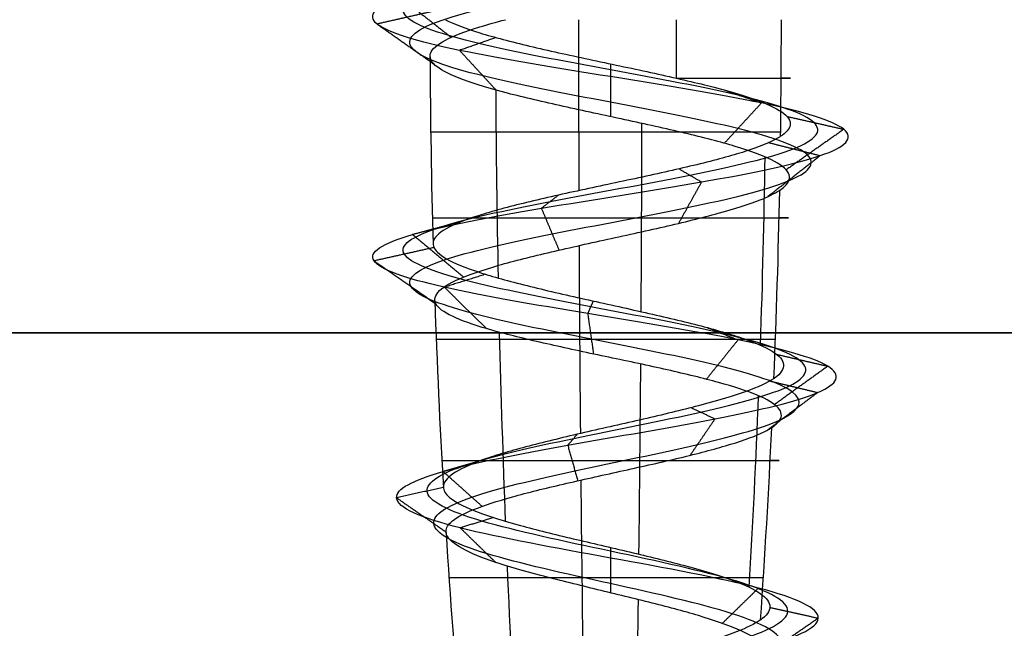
# Model space of a CAD drawing. Header units: millimetres. Extents: x -646 to 654, y -203 to 198.
# Tile 532 of 656: x 31.12 to 38.62, y 139.59 to 144.23. Entities that reach past the tile are written whole.
import ezdxf

# ---------------------------------------------------------------- set-up
doc = ezdxf.new("R2010")
doc.units = ezdxf.units.MM
doc.layers.add('Default', color=7, linetype='Continuous', true_color=0x000000)
doc.layers.add('Screw', color=7, linetype='Continuous', true_color=0xffffff)

msp = doc.modelspace()

# ---------------------------------------------------------------- linework, layer by layer
at = {"layer": 'Default'}
for points in [[(-645.3844, 141.8403, 1171.8222), (3.6156, 141.8403, 1171.8222), (652.6156, 141.8403, 1171.8222)], [(652.6156, 141.8403, 771.8222), (3.6156, 141.8403, 771.8222), (-645.3844, 141.8403, 771.8222)]]:
    msp.add_open_spline(points, degree=2, dxfattribs=at)
at = {"layer": 'Screw', "color": 7, "true_color": 0xffffff, "extrusion": (0.984564, 9.33495e-14, -0.175023)}
for start, end in [(268.803567, 270), (267.101632, 268.418832), (265.414268, 266.774917)]:
    msp.add_arc((144.2263, 833.9874, -101.246), 62.3281, start, end, dxfattribs=at)
at = {"layer": 'Screw', "color": 7, "true_color": 0xffffff, "extrusion": (-0.930504, -9.33495e-14, 0.366281)}
msp.add_arc((-144.2263, 676.7894, 252.1274), 62.3281, 89.590282, 90, dxfattribs=at)
at = {"layer": 'Screw', "color": 7, "true_color": 0xffffff, "extrusion": (-0.326888, 3.09932e-14, -0.945063)}
msp.add_arc((-144.2263, 281.8819, -747.6784), 62.3281, 270, 270.818715, dxfattribs=at)
at = {"layer": 'Screw', "color": 7, "true_color": 0xffffff, "extrusion": (0.018848, -1.78709e-15, 0.999822)}
for start, end in [(90.260206, 91.57383), (91.96827, 93.281896)]:
    msp.add_arc((144.2263, -81.883, 779.3552), 62.3281, start, end, dxfattribs=at)
at = {"layer": 'Screw', "color": 7, "true_color": 0xffffff, "extrusion": (0, 1, 0)}
for centre, radius, start, end in [((-35.6156, 778.8222, 143.781), 1.3733, 111.40935, 199.08), ((-35.6156, 778.8222, 143.3703), 1.369, 199.08, 1.08), ((-35.6156, 778.8222, 142.7173), 1.3566, 1.08, 199.08), ((-35.6156, 778.8222, 141.7916), 1.3273, 199.08, 1.08), ((-35.6156, 778.8222, 140.8686), 1.2844, 1.08, 199.08), ((-35.6156, 778.8222, 139.9754), 1.2298, 199.08, 1.08)]:
    msp.add_arc(centre, radius, start, end, dxfattribs=at)
at = {"layer": 'Screw', "color": 7, "true_color": 0xffffff, "extrusion": (-0.772512, -9.33495e-14, -0.635)}
for start, end in [(88.190767, 89.506747), (86.486412, 87.810048), (84.803382, 86.171321)]:
    msp.add_arc((-144.2263, 518.0803, -522.0658), 62.3281, start, end, dxfattribs=at)
at = {"layer": 'Screw', "color": 7, "true_color": 0xffffff, "extrusion": (-0.984564, -9.33495e-14, 0.175023)}
for start, end in [(87.955423, 89.273537), (86.25486, 87.588297), (84.570262, 85.936105)]:
    msp.add_arc((-144.2263, 712.0809, 101.246), 62.3281, start, end, dxfattribs=at)
at = {"layer": 'Screw', "color": 7, "true_color": 0xffffff, "extrusion": (-0.506335, -9.33495e-14, 0.862337)}
for start, end in [(87.720403, 89.039653), (86.02345, 87.36559)]:
    msp.add_arc((-144.2263, 364.1042, 653.5738), 62.3281, start, end, dxfattribs=at)
at = {"layer": 'Screw', "color": 7, "true_color": 0xffffff, "extrusion": (-0.326888, 3.099e-14, -0.945063)}
msp.add_arc((-144.2263, 281.8819, -747.6784), 62.3281, 271.195378, 272.514379, dxfattribs=at)
at = {"layer": 'Screw', "color": 7, "true_color": 0xffffff, "extrusion": (-0.326888, 3.09926e-14, -0.945063)}
msp.add_arc((-144.2263, 281.8819, -747.6784), 62.3281, 272.858129, 274.207806, dxfattribs=at)
at = {"layer": 'Screw', "color": 7, "true_color": 0xffffff, "extrusion": (0.018848, -1.78677e-15, 0.999822)}
msp.add_arc((144.2263, -81.883, 779.3552), 62.3281, 93.594012, 94.963328, dxfattribs=at)
at = {"layer": 'Screw', "color": 7, "true_color": 0xffffff}
for points, knots in [([(35.5378, 135.5653, 778.056), (35.5634, 135.5752, 778.0508), (35.5894, 135.585, 778.047), (35.8192, 135.6713, 778.0254), (36.038, 135.7476, 778.0907), (36.3741, 135.9004, 778.3729), (36.4888, 135.9768, 778.5886), (36.527, 136.1296, 779.0558), (36.4494, 136.2059, 779.3044), (36.1248, 136.3587, 779.6829), (35.8792, 136.4351, 779.81), (35.352, 136.5879, 779.8482), (35.0737, 136.6642, 779.7582), (34.6527, 136.817, 779.3912), (34.5076, 136.8934, 779.1158), (34.4808, 137.0462, 778.5286), (34.6, 137.1225, 778.2303), (35.0129, 137.2753, 777.7958), (35.3101, 137.3517, 777.6626), (35.9212, 137.5044, 777.6473), (36.2315, 137.5808, 777.7657), (36.6829, 137.7336, 778.1956), (36.8211, 137.81, 778.5046), (36.8364, 137.9627, 779.1398), (36.713, 138.0391, 779.462), (36.2662, 138.1919, 779.9304), (35.9452, 138.2683, 780.0735), (35.2861, 138.421, 780.0888), (34.9519, 138.4974, 779.9605), (34.4666, 138.6502, 779.4967), (34.3166, 138.7266, 779.1638), (34.3052, 138.8793, 778.4806), (34.444, 138.9557, 778.1379), (34.9259, 139.1085, 777.6452), (35.2681, 139.1849, 777.4984), (35.9632, 139.3376, 777.4907), (36.3119, 139.414, 777.6301), (36.8131, 139.5668, 778.1205), (36.9624, 139.6432, 778.4686), (36.97, 139.7959, 779.1758), (36.8282, 139.8723, 779.5305), (36.3293, 140.0251, 780.0402), (35.9752, 140.1015, 780.1919), (35.2561, 140.2542, 780.1995), (34.8954, 140.3306, 780.0552), (34.3773, 140.4834, 779.5478), (34.225, 140.5597, 779.1878), (34.2142, 140.703, 778.5023), (34.32, 140.7698, 778.1787), (34.7214, 140.9035, 777.6686), (35.014, 140.9703, 777.4841), (35.6568, 141.104, 777.3426), (36.0048, 141.1708, 777.3863), (36.5997, 141.3045, 777.689), (36.8442, 141.3713, 777.9472), (37.1155, 141.505, 778.5671), (37.141, 141.5718, 778.9266), (36.9547, 141.7055, 779.5867), (36.7434, 141.7723, 779.8847), (36.1731, 141.906, 780.2819), (35.816, 141.9728, 780.3794), (35.114, 142.1065, 780.3237), (34.7717, 142.1733, 780.1705), (34.2579, 142.307, 779.6756), (34.0884, 142.3738, 779.3356), (34.0043, 142.5075, 778.6179), (34.1011, 142.5743, 778.2455), (34.5032, 142.708, 777.6437), (34.8108, 142.7748, 777.4156), (35.5034, 142.9085, 777.2055), (35.8858, 142.9753, 777.2243), (36.5545, 143.109, 777.5012), (36.8382, 143.1759, 777.7584), (37.1794, 143.3095, 778.3967), (37.2356, 143.3764, 778.7755), (37.0944, 143.51, 779.4853), (36.8975, 143.5769, 779.8138), (36.3381, 143.7105, 780.2729), (35.9775, 143.7774, 780.4019), (35.2538, 143.911, 780.4019), (34.8932, 143.9779, 780.2729), (34.3337, 144.1115, 779.8138), (34.1369, 144.1784, 779.4853), (33.9957, 144.312, 778.7755), (34.0519, 144.3789, 778.3967), (34.393, 144.5125, 777.7584), (34.6768, 144.5794, 777.5012), (35.3454, 144.713, 777.2243), (35.7279, 144.7799, 777.2055), (36.4205, 144.9136, 777.4156), (36.7281, 144.9804, 777.6437), (37.1302, 145.1141, 778.2455), (37.2232, 145.1809, 778.6169), (37.1523, 145.3146, 779.3372), (36.9886, 145.3814, 779.6834), (36.4768, 145.5151, 780.1951), (36.1306, 145.5819, 780.3589), (35.4103, 145.7156, 780.4298), (35.0389, 145.7824, 780.3368), (34.4371, 145.9161, 779.9347), (34.209, 145.9829, 779.6271), (33.9989, 146.1166, 778.9345), (34.0177, 146.1834, 778.552), (34.2946, 146.3171, 777.8834), (34.5518, 146.3839, 777.5996), (35.1901, 146.5176, 777.2584), (35.5689, 146.5844, 777.2022), (36.2787, 146.7181, 777.3434), (36.6072, 146.7849, 777.5403), (37.0664, 146.9186, 778.0998), (37.1954, 146.9854, 778.4603), (37.1954, 147.1191, 779.1841), (37.0664, 147.1859, 779.5446), (36.6072, 147.3196, 780.1041), (36.2787, 147.3864, 780.301), (35.5689, 147.5201, 780.4422), (35.1901, 147.5869, 780.386), (34.5518, 147.7206, 780.0448), (34.2946, 147.7874, 779.7611), (34.0177, 147.9211, 779.0924), (33.9989, 147.988, 778.7099), (34.209, 148.1216, 778.0174), (34.4371, 148.1885, 777.7098), (35.0389, 148.3221, 777.3077), (35.4103, 148.389, 777.2146), (36.1306, 148.5226, 777.2856), (36.4768, 148.5895, 777.4493), (36.9886, 148.7231, 777.9611), (37.1523, 148.79, 778.3072), (37.2232, 148.9236, 779.0275), (37.1302, 148.9905, 779.399), (36.7281, 149.1241, 780.0007), (36.4205, 149.191, 780.2289), (35.7279, 149.3246, 780.439), (35.3454, 149.3915, 780.4202), (34.6768, 149.5251, 780.1432), (34.393, 149.592, 779.886), (34.0519, 149.7257, 779.2477), (33.9957, 149.7925, 778.8689), (34.1369, 149.9262, 778.1591), (34.3337, 149.993, 777.8306), (34.8932, 150.1267, 777.3715), (35.2538, 150.1935, 777.2425), (35.9775, 150.3272, 777.2425), (36.3381, 150.394, 777.3715), (36.8975, 150.5277, 777.8306), (37.0944, 150.5945, 778.1591), (37.2356, 150.7282, 778.8689), (37.1794, 150.795, 779.2477), (36.8382, 150.9287, 779.886), (36.5545, 150.9955, 780.1432), (35.8858, 151.1292, 780.4202), (35.5034, 151.196, 780.439), (34.8108, 151.3297, 780.2289), (34.5032, 151.3965, 780.0007), (34.1011, 151.5302, 779.399), (34.0081, 151.597, 779.0275), (34.079, 151.7307, 778.3072), (34.2427, 151.7975, 777.9611), (34.7545, 151.9312, 777.4493), (35.1007, 151.998, 777.2856), (35.8209, 152.1317, 777.2146), (36.1924, 152.1985, 777.3077), (36.7942, 152.3322, 777.7098), (37.0223, 152.399, 778.0174), (37.2324, 152.5327, 778.7099), (37.2136, 152.5995, 779.0924), (36.9366, 152.7332, 779.7611), (36.6795, 152.8, 780.0448), (36.0412, 152.9337, 780.386), (35.6624, 153.0006, 780.4422), (34.9525, 153.1342, 780.301), (34.6241, 153.2011, 780.1041), (34.1649, 153.3347, 779.5446), (34.0359, 153.4015, 779.1847), (34.0359, 153.4684, 778.8222)], [2.782471, 2.782471, 2.782471, 2.782471, 2.974275, 2.974275, 4.461413, 4.461413, 5.948551, 5.948551, 7.435688, 7.435688, 8.922826, 8.922826, 10.409964, 10.409964, 11.897102, 11.897102, 13.384239, 13.384239, 14.871377, 14.871377, 16.358515, 16.358515, 17.845652, 17.845652, 19.33279, 19.33279, 20.819928, 20.819928, 22.307065, 22.307065, 23.794203, 23.794203, 25.281341, 25.281341, 26.768478, 26.768478, 28.255616, 28.255616, 29.742754, 29.742754, 31.229892, 31.229892, 32.717029, 32.717029, 34.204167, 34.204167, 35.691305, 35.691305, 36.99255, 36.99255, 38.293796, 38.293796, 39.595041, 39.595041, 40.896287, 40.896287, 42.197532, 42.197532, 43.498777, 43.498777, 44.800023, 44.800023, 46.101268, 46.101268, 47.402514, 47.402514, 48.703759, 48.703759, 50.005005, 50.005005, 51.30625, 51.30625, 52.607496, 52.607496, 53.908741, 53.908741, 55.209987, 55.209987, 56.511232, 56.511232, 57.812478, 57.812478, 59.113723, 59.113723, 60.414969, 60.414969, 61.716214, 61.716214, 63.01746, 63.01746, 64.318705, 64.318705, 65.619951, 65.619951, 66.921196, 66.921196, 68.222442, 68.222442, 69.523687, 69.523687, 70.824933, 70.824933, 72.126178, 72.126178, 73.427423, 73.427423, 74.728669, 74.728669, 76.029914, 76.029914, 77.33116, 77.33116, 78.632405, 78.632405, 79.933651, 79.933651, 81.234896, 81.234896, 82.536142, 82.536142, 83.837387, 83.837387, 85.138633, 85.138633, 86.439878, 86.439878, 87.741124, 87.741124, 89.042369, 89.042369, 90.343615, 90.343615, 91.64486, 91.64486, 92.946106, 92.946106, 94.247351, 94.247351, 95.548597, 95.548597, 96.849842, 96.849842, 98.151088, 98.151088, 99.452333, 99.452333, 100.753579, 100.753579, 102.054824, 102.054824, 103.35607, 103.35607, 104.657315, 104.657315, 105.95856, 105.95856, 107.259806, 107.259806, 108.561051, 108.561051, 109.862297, 109.862297, 111.163542, 111.163542, 112.464788, 112.464788, 113.766033, 113.766033, 115.067279, 115.067279, 116.368524, 116.368524, 117.66977, 117.66977, 118.971015, 118.971015, 118.971015, 118.971015]), ([(34.7199, 135.0848, 778.8222), (34.7103, 135.1612, 778.5877), (34.7788, 135.2376, 778.3382), (35.1046, 135.3903, 777.9584), (35.3511, 135.4667, 777.8309), (35.8802, 135.6195, 777.7928), (36.1594, 135.6958, 777.8831), (36.5817, 135.8486, 778.2514), (36.7215, 135.925, 778.5277), (36.7597, 136.0778, 779.1167), (36.6569, 136.1541, 779.4258), (36.2462, 136.3069, 779.8905), (35.9401, 136.3833, 780.0426), (35.2911, 136.5361, 780.0808), (34.9522, 136.6124, 779.9657), (34.4451, 136.7652, 779.5126), (34.2749, 136.8416, 779.1767), (34.2482, 136.9944, 778.4677), (34.3924, 137.0707, 778.1088), (34.8915, 137.2235, 777.5882), (35.2491, 137.2999, 777.4299), (35.9821, 137.4526, 777.4147), (36.3529, 137.529, 777.5581), (36.8905, 137.6818, 778.0741), (37.0537, 137.7582, 778.4437), (37.069, 137.9109, 779.2007), (36.9206, 137.9873, 779.5834), (36.3877, 138.1401, 780.138), (36.0061, 138.2165, 780.3061), (35.2251, 138.3692, 780.3214), (34.8305, 138.4456, 780.1681), (34.259, 138.5984, 779.6182), (34.084, 138.6748, 779.2247), (34.0725, 138.8275, 778.4197), (34.2364, 138.9039, 778.0164), (34.8045, 139.0567, 777.4376), (35.2072, 139.1331, 777.2657), (36.0241, 139.2858, 777.2581), (36.4334, 139.3622, 777.4225), (37.0207, 139.515, 777.9991), (37.1951, 139.5914, 778.4077), (37.2027, 139.7441, 779.2367), (37.0358, 139.8205, 779.6519), (36.4507, 139.9733, 780.2477), (36.0361, 140.0497, 780.4245), (35.1952, 140.2024, 780.4322), (34.774, 140.2788, 780.2628), (34.1697, 140.4316, 779.6693), (33.9923, 140.5079, 779.2487), (33.9816, 140.6512, 778.449), (34.1064, 140.718, 778.0723), (34.5753, 140.8517, 777.4798), (34.9163, 140.9185, 777.2663), (35.6637, 141.0522, 777.104), (36.0675, 141.119, 777.1559), (36.7563, 141.2527, 777.509), (37.0388, 141.3195, 777.8089), (37.3508, 141.4532, 778.5273), (37.3791, 141.52, 778.9432), (37.1619, 141.6537, 779.7052), (36.917, 141.7205, 780.0486), (36.258, 141.8542, 780.5049), (35.8462, 141.921, 780.6162), (35.0382, 142.0547, 780.55), (34.6449, 142.1215, 780.3727), (34.0557, 142.2552, 779.8024), (33.8621, 142.322, 779.4114), (33.7676, 142.4557, 778.5877), (33.878, 142.5225, 778.1605), (34.3394, 142.6562, 777.4701), (34.6922, 142.723, 777.2084), (35.4868, 142.8567, 776.9674), (35.9256, 142.9235, 776.9889), (36.6928, 143.0572, 777.3067), (37.0183, 143.1241, 777.6017), (37.4097, 143.2577, 778.334), (37.4742, 143.3246, 778.7686), (37.3122, 143.4582, 779.583), (37.0863, 143.5251, 779.9598), (36.4445, 143.6587, 780.4866), (36.0308, 143.7256, 780.6346), (35.2005, 143.8592, 780.6346), (34.7868, 143.9261, 780.4866), (34.1449, 144.0597, 779.9598), (33.9191, 144.1266, 779.583), (33.7571, 144.2602, 778.7686), (33.8216, 144.3271, 778.334), (34.213, 144.4607, 777.6017), (34.5385, 144.5276, 777.3067), (35.3056, 144.6612, 776.9889), (35.7445, 144.7281, 776.9674), (36.539, 144.8618, 777.2084), (36.8919, 144.9286, 777.4701), (37.3532, 145.0623, 778.1605), (37.46, 145.1291, 778.5867), (37.3786, 145.2628, 779.413), (37.1908, 145.3296, 779.8102), (36.6036, 145.4633, 780.3973), (36.2065, 145.5301, 780.5852), (35.3801, 145.6638, 780.6666), (34.9539, 145.7306, 780.5598), (34.2635, 145.8643, 780.0985), (34.0018, 145.9311, 779.7456), (33.7608, 146.0648, 778.951), (33.7823, 146.1316, 778.5122), (34.1001, 146.2653, 777.7451), (34.3951, 146.3321, 777.4195), (35.1274, 146.4658, 777.0281), (35.562, 146.5326, 776.9637), (36.3764, 146.6663, 777.1257), (36.7532, 146.7331, 777.3515), (37.28, 146.8668, 777.9934), (37.428, 146.9336, 778.407), (37.428, 147.0673, 779.2374), (37.28, 147.1341, 779.651), (36.7532, 147.2678, 780.2929), (36.3764, 147.3346, 780.5188), (35.562, 147.4683, 780.6808), (35.1274, 147.5351, 780.6163), (34.3951, 147.6688, 780.2249), (34.1001, 147.7356, 779.8993), (33.7823, 147.8693, 779.1322), (33.7608, 147.9361, 778.6934), (34.0018, 148.0698, 777.8988), (34.2635, 148.1367, 777.5459), (34.9539, 148.2703, 777.0846), (35.3801, 148.3372, 776.9779), (36.2065, 148.4708, 777.0593), (36.6036, 148.5377, 777.2471), (37.1908, 148.6713, 777.8342), (37.3786, 148.7382, 778.2314), (37.46, 148.8718, 779.0577), (37.3532, 148.9387, 779.4839), (36.8919, 149.0723, 780.1743), (36.539, 149.1392, 780.436), (35.7445, 149.2728, 780.6771), (35.3056, 149.3397, 780.6555), (34.5385, 149.4733, 780.3378), (34.213, 149.5402, 780.0427), (33.8216, 149.6739, 779.3104), (33.7571, 149.7407, 778.8758), (33.9191, 149.8744, 778.0614), (34.1449, 149.9412, 777.6846), (34.7868, 150.0749, 777.1578), (35.2005, 150.1417, 777.0098), (36.0308, 150.2754, 777.0098), (36.4445, 150.3422, 777.1578), (37.0863, 150.4759, 777.6846), (37.3122, 150.5427, 778.0614), (37.4742, 150.6764, 778.8758), (37.4097, 150.7432, 779.3104), (37.0183, 150.8769, 780.0427), (36.6928, 150.9437, 780.3378), (35.9256, 151.0774, 780.6555), (35.4868, 151.1442, 780.6771), (34.6922, 151.2779, 780.436), (34.3394, 151.3447, 780.1743), (33.878, 151.4784, 779.4839), (33.7713, 151.5452, 779.0577), (33.8527, 151.6789, 778.2314), (34.0405, 151.7457, 777.8342), (34.6277, 151.8794, 777.2471), (35.0248, 151.9462, 777.0593), (35.8512, 152.0799, 776.9779), (36.2773, 152.1467, 777.0846), (36.9677, 152.2804, 777.5459), (37.2295, 152.3472, 777.8988), (37.4705, 152.4809, 778.6934), (37.4489, 152.5477, 779.1322), (37.1312, 152.6814, 779.8993), (36.8361, 152.7482, 780.2249), (36.1038, 152.8819, 780.6163), (35.6693, 152.9488, 780.6808), (34.8549, 153.0824, 780.5188), (34.478, 153.1493, 780.2929), (33.9513, 153.2829, 779.651), (33.8033, 153.3497, 779.2381), (33.8033, 153.4166, 778.8222)], [0.0909091, 0.0909091, 0.0909091, 0.0909091, 0.1022727, 0.1022727, 0.1136364, 0.1136364, 0.125, 0.125, 0.1363636, 0.1363636, 0.1477273, 0.1477273, 0.1590909, 0.1590909, 0.1704545, 0.1704545, 0.1818182, 0.1818182, 0.1931818, 0.1931818, 0.2045455, 0.2045455, 0.2159091, 0.2159091, 0.2272727, 0.2272727, 0.2386364, 0.2386364, 0.25, 0.25, 0.2613636, 0.2613636, 0.2727273, 0.2727273, 0.2840909, 0.2840909, 0.2954545, 0.2954545, 0.3068182, 0.3068182, 0.3181818, 0.3181818, 0.3295455, 0.3295455, 0.3409091, 0.3409091, 0.3522727, 0.3522727, 0.3636364, 0.3636364, 0.3735795, 0.3735795, 0.3835227, 0.3835227, 0.3934659, 0.3934659, 0.4034091, 0.4034091, 0.4133523, 0.4133523, 0.4232955, 0.4232955, 0.4332386, 0.4332386, 0.4431818, 0.4431818, 0.453125, 0.453125, 0.4630682, 0.4630682, 0.4730114, 0.4730114, 0.4829545, 0.4829545, 0.4928977, 0.4928977, 0.5028409, 0.5028409, 0.5127841, 0.5127841, 0.5227273, 0.5227273, 0.5326705, 0.5326705, 0.5426136, 0.5426136, 0.5525568, 0.5525568, 0.5625, 0.5625, 0.5724432, 0.5724432, 0.5823864, 0.5823864, 0.5923295, 0.5923295, 0.6022727, 0.6022727, 0.6122159, 0.6122159, 0.6221591, 0.6221591, 0.6321023, 0.6321023, 0.6420455, 0.6420455, 0.6519886, 0.6519886, 0.6619318, 0.6619318, 0.671875, 0.671875, 0.6818182, 0.6818182, 0.6917614, 0.6917614, 0.7017045, 0.7017045, 0.7116477, 0.7116477, 0.7215909, 0.7215909, 0.7315341, 0.7315341, 0.7414773, 0.7414773, 0.7514205, 0.7514205, 0.7613636, 0.7613636, 0.7713068, 0.7713068, 0.78125, 0.78125, 0.7911932, 0.7911932, 0.8011364, 0.8011364, 0.8110795, 0.8110795, 0.8210227, 0.8210227, 0.8309659, 0.8309659, 0.8409091, 0.8409091, 0.8508523, 0.8508523, 0.8607955, 0.8607955, 0.8707386, 0.8707386, 0.8806818, 0.8806818, 0.890625, 0.890625, 0.9005682, 0.9005682, 0.9105114, 0.9105114, 0.9204545, 0.9204545, 0.9303977, 0.9303977, 0.9403409, 0.9403409, 0.9502841, 0.9502841, 0.9602273, 0.9602273, 0.9701705, 0.9701705, 0.9801136, 0.9801136, 0.9900568, 0.9900568, 1, 1, 1, 1]), ([(35.9118, 135.4652, 778.1266), (36.0044, 135.5025, 778.1558), (36.093, 135.5398, 778.203), (36.3293, 135.6534, 778.3991), (36.4386, 135.7298, 778.6018), (36.4768, 135.8826, 779.0427), (36.4045, 135.9589, 779.2781), (36.0986, 136.1117, 779.6381), (35.8661, 136.1881, 779.7597), (35.3652, 136.3409, 779.7979), (35.0999, 136.4172, 779.7133), (34.6975, 136.57, 779.3649), (34.5578, 136.6464, 779.1026), (34.5311, 136.7992, 778.5418), (34.6449, 136.8755, 778.2565), (35.0391, 137.0283, 777.8406), (35.3232, 137.1047, 777.7129), (35.9081, 137.2574, 777.6976), (36.2053, 137.3338, 777.8106), (36.6381, 137.4866, 778.2218), (36.7708, 137.563, 778.5178), (36.7861, 137.7157, 779.1266), (36.6682, 137.7921, 779.4358), (36.24, 137.9449, 779.8856), (35.9321, 138.0213, 780.0232), (35.2992, 138.174, 780.0385), (34.9782, 138.2504, 779.9157), (34.5114, 138.4032, 779.4705), (34.3669, 138.4796, 779.1506), (34.3554, 138.6323, 778.4938), (34.4888, 138.7087, 778.1641), (34.9521, 138.8615, 777.69), (35.2812, 138.9379, 777.5486), (35.9501, 139.0906, 777.541), (36.2857, 139.167, 777.675), (36.7683, 139.3198, 778.1467), (36.9121, 139.3962, 778.4818), (36.9198, 139.5489, 779.1626), (36.7833, 139.6253, 779.5042), (36.3031, 139.7781, 779.9953), (35.9621, 139.8545, 780.1416), (35.2692, 140.0072, 780.1493), (34.9217, 140.0836, 780.0104), (34.4221, 140.2364, 779.5216), (34.2752, 140.3127, 779.1746), (34.2645, 140.456, 778.5138), (34.3662, 140.5228, 778.2017), (34.7529, 140.6565, 777.7093), (35.035, 140.7233, 777.5311), (35.6553, 140.857, 777.3941), (35.9913, 140.9238, 777.436), (36.5658, 141.0575, 777.7279), (36.8022, 141.1243, 777.9771), (37.0646, 141.258, 778.5757), (37.0895, 141.3248, 778.9231), (36.91, 141.4585, 779.5611), (36.706, 141.5253, 779.8493), (36.1548, 141.659, 780.2337), (35.8095, 141.7258, 780.3283), (35.1304, 141.8595, 780.2748), (34.7991, 141.9263, 780.1268), (34.3016, 142.06, 779.6482), (34.1373, 142.1268, 779.3192), (34.0555, 142.2605, 778.6245), (34.1493, 142.3273, 778.2638), (34.5386, 142.461, 777.6812), (34.8364, 142.5278, 777.4603), (35.5069, 142.6615, 777.2569), (35.8772, 142.7283, 777.2751), (36.5246, 142.862, 777.5433), (36.7993, 142.9288, 777.7922), (37.1297, 143.0625, 778.4102), (37.1841, 143.1294, 778.777), (37.0474, 143.263, 779.4642), (36.8568, 143.3299, 779.7822), (36.3151, 143.4635, 780.2268), (35.966, 143.5304, 780.3517), (35.2653, 143.664, 780.3517), (34.9162, 143.7309, 780.2268), (34.3745, 143.8645, 779.7822), (34.1839, 143.9314, 779.4642), (34.0472, 144.065, 778.777), (34.1016, 144.1319, 778.4102), (34.4319, 144.2655, 777.7922), (34.7066, 144.3324, 777.5433), (35.354, 144.466, 777.2751), (35.7243, 144.5329, 777.2569), (36.3949, 144.6666, 777.4603), (36.6927, 144.7334, 777.6812), (37.082, 144.8671, 778.2638), (37.1721, 144.9339, 778.6235), (37.1034, 145.0676, 779.3208), (36.9449, 145.1344, 779.656), (36.4494, 145.2681, 780.1514), (36.1142, 145.3349, 780.31), (35.4169, 145.4686, 780.3787), (35.0572, 145.5354, 780.2886), (34.4746, 145.6691, 779.8993), (34.2537, 145.7359, 779.6015), (34.0503, 145.8696, 778.9309), (34.0685, 145.9364, 778.5606), (34.3367, 146.0701, 777.9132), (34.5857, 146.1369, 777.6385), (35.2036, 146.2706, 777.3082), (35.5704, 146.3374, 777.2538), (36.2577, 146.4711, 777.3905), (36.5757, 146.5379, 777.5811), (37.0202, 146.6716, 778.1228), (37.1451, 146.7384, 778.4719), (37.1451, 146.8721, 779.1726), (37.0202, 146.9389, 779.5217), (36.5757, 147.0726, 780.0633), (36.2577, 147.1394, 780.2539), (35.5704, 147.2731, 780.3906), (35.2036, 147.3399, 780.3362), (34.5857, 147.4736, 780.0059), (34.3367, 147.5404, 779.7312), (34.0685, 147.6741, 779.0838), (34.0503, 147.7409, 778.7135), (34.2537, 147.8746, 778.043), (34.4746, 147.9415, 777.7452), (35.0572, 148.0751, 777.3559), (35.4169, 148.142, 777.2658), (36.1142, 148.2756, 777.3345), (36.4494, 148.3425, 777.493), (36.9449, 148.4761, 777.9885), (37.1034, 148.543, 778.3236), (37.1721, 148.6766, 779.021), (37.082, 148.7435, 779.3806), (36.6927, 148.8771, 779.9633), (36.3949, 148.944, 780.1841), (35.7243, 149.0776, 780.3875), (35.354, 149.1445, 780.3693), (34.7066, 149.2781, 780.1012), (34.4319, 149.345, 779.8522), (34.1016, 149.4787, 779.2342), (34.0472, 149.5455, 778.8675), (34.1839, 149.6792, 778.1802), (34.3745, 149.746, 777.8622), (34.9162, 149.8797, 777.4177), (35.2653, 149.9465, 777.2928), (35.966, 150.0802, 777.2928), (36.3151, 150.147, 777.4177), (36.8568, 150.2807, 777.8622), (37.0474, 150.3475, 778.1802), (37.1841, 150.4812, 778.8675), (37.1297, 150.548, 779.2342), (36.7993, 150.6817, 779.8522), (36.5246, 150.7485, 780.1012), (35.8772, 150.8822, 780.3693), (35.5069, 150.949, 780.3875), (34.8364, 151.0827, 780.1841), (34.5386, 151.1495, 779.9633), (34.1493, 151.2832, 779.3806), (34.0592, 151.35, 779.021), (34.1279, 151.4837, 778.3236), (34.2864, 151.5505, 777.9885), (34.7819, 151.6842, 777.493), (35.1171, 151.751, 777.3345), (35.8144, 151.8847, 777.2658), (36.174, 151.9515, 777.3559), (36.7567, 152.0852, 777.7452), (36.9775, 152.152, 778.043), (37.1809, 152.2857, 778.7135), (37.1628, 152.3525, 779.0838), (36.8946, 152.4862, 779.7312), (36.6456, 152.553, 780.0059), (36.0276, 152.6867, 780.3362), (35.6609, 152.7536, 780.3906), (34.9736, 152.8872, 780.2539), (34.6556, 152.9541, 780.0633), (34.2111, 153.0877, 779.5217), (34.0862, 153.1545, 779.1731), (34.0862, 153.2214, 778.8222)], [9.962929, 9.962929, 9.962929, 9.962929, 10.425509, 10.425509, 11.373282, 11.373282, 12.321056, 12.321056, 13.268829, 13.268829, 14.216603, 14.216603, 15.164377, 15.164377, 16.11215, 16.11215, 17.059924, 17.059924, 18.007697, 18.007697, 18.955471, 18.955471, 19.903244, 19.903244, 20.851018, 20.851018, 21.798791, 21.798791, 22.746565, 22.746565, 23.694338, 23.694338, 24.642112, 24.642112, 25.589885, 25.589885, 26.537659, 26.537659, 27.485432, 27.485432, 28.433206, 28.433206, 29.38098, 29.38098, 30.328753, 30.328753, 31.158055, 31.158055, 31.987357, 31.987357, 32.816659, 32.816659, 33.64596, 33.64596, 34.475262, 34.475262, 35.304564, 35.304564, 36.133866, 36.133866, 36.963168, 36.963168, 37.79247, 37.79247, 38.621772, 38.621772, 39.451073, 39.451073, 40.280375, 40.280375, 41.109677, 41.109677, 41.938979, 41.938979, 42.768281, 42.768281, 43.597583, 43.597583, 44.426884, 44.426884, 45.256186, 45.256186, 46.085488, 46.085488, 46.91479, 46.91479, 47.744092, 47.744092, 48.573394, 48.573394, 49.402695, 49.402695, 50.231997, 50.231997, 51.061299, 51.061299, 51.890601, 51.890601, 52.719903, 52.719903, 53.549205, 53.549205, 54.378507, 54.378507, 55.207808, 55.207808, 56.03711, 56.03711, 56.866412, 56.866412, 57.695714, 57.695714, 58.525016, 58.525016, 59.354318, 59.354318, 60.183619, 60.183619, 61.012921, 61.012921, 61.842223, 61.842223, 62.671525, 62.671525, 63.500827, 63.500827, 64.330129, 64.330129, 65.15943, 65.15943, 65.988732, 65.988732, 66.818034, 66.818034, 67.647336, 67.647336, 68.476638, 68.476638, 69.30594, 69.30594, 70.135242, 70.135242, 70.964543, 70.964543, 71.793845, 71.793845, 72.623147, 72.623147, 73.452449, 73.452449, 74.281751, 74.281751, 75.111053, 75.111053, 75.940354, 75.940354, 76.769656, 76.769656, 77.598958, 77.598958, 78.42826, 78.42826, 79.257562, 79.257562, 80.086864, 80.086864, 80.916165, 80.916165, 81.745467, 81.745467, 82.574769, 82.574769, 83.404071, 83.404071, 83.404071, 83.404071]), ([(34.2416, 143.9432, 778.8481), (34.2409, 143.9521, 778.8068), (34.2419, 143.961, 778.7655), (34.2558, 144.0033, 778.5677), (34.2947, 144.0369, 778.4106), (34.4216, 144.1033, 778.123), (34.5112, 144.1377, 777.9886), (34.679, 144.1896, 777.812), (34.7449, 144.208, 777.7547), (34.8154, 144.2263, 777.7042)], [0.96749033, 0.96749033, 0.96749033, 0.96749033, 0.97051672, 0.97051672, 0.9820765, 0.9820765, 0.99363206, 0.99363206, 1, 1, 1, 1]), ([(34.3586, 144.2263, 779.3791), (34.4222, 144.1929, 779.5228), (34.5121, 144.1591, 779.6572), (34.7291, 144.0926, 779.8846), (34.8592, 144.0587, 779.9807), (35.1403, 143.9919, 780.1214), (35.2952, 143.9582, 780.1679), (35.6073, 143.8917, 780.2051), (35.7687, 143.8578, 780.1965), (36.0748, 143.791, 780.126), (36.2238, 143.7573, 780.0633), (36.488, 143.6908, 779.8935), (36.6069, 143.6569, 779.7841), (36.7979, 143.5902, 779.5351), (36.8728, 143.5565, 779.392), (36.9682, 143.4901, 779.0932), (36.9902, 143.4562, 778.9334), (36.9797, 143.3939, 778.6407), (36.9539, 143.3646, 778.5038), (36.909, 143.3357, 778.3749)], [0, 0, 0, 0, 0.0131018, 0.0131018, 0.0262038, 0.0262038, 0.0393054, 0.0393054, 0.0524026, 0.0524026, 0.0654962, 0.0654962, 0.0785829, 0.0785829, 0.0916631, 0.0916631, 0.1047336, 0.1047336, 0.1160808, 0.1160808, 0.1160808, 0.1160808]), ([(36.9022, 142.926, 778.3772), (36.9174, 142.9361, 778.4207), (36.9304, 142.9462, 778.4648), (36.9776, 142.9902, 778.6607), (36.9878, 143.0241, 778.8208), (36.954, 143.0913, 779.1308), (36.9095, 143.1259, 779.2848), (36.7728, 143.1937, 779.5653), (36.6786, 143.2276, 779.6957), (36.4547, 143.2946, 779.9138), (36.3221, 143.3292, 780.0046), (36.0375, 143.3968, 780.1344), (35.8816, 143.4306, 780.1751), (35.5694, 143.4974, 780.201), (35.409, 143.5319, 780.1866), (35.1063, 143.5994, 780.1055), (34.9598, 143.6331, 780.0376), (34.7021, 143.6998, 779.8587), (34.5873, 143.7343, 779.7453), (34.4051, 143.8016, 779.4898), (34.3353, 143.8352, 779.344), (34.2613, 143.8931, 779.0813), (34.2441, 143.9182, 778.9646), (34.2416, 143.9432, 778.8481)], [0.8519753, 0.8519753, 0.8519753, 0.8519753, 0.8553467, 0.8553467, 0.8668169, 0.8668169, 0.8782926, 0.8782926, 0.8897909, 0.8897909, 0.9012928, 0.9012928, 0.912814, 0.912814, 0.924337, 0.924337, 0.9358761, 0.9358761, 0.947415, 0.947415, 0.958967, 0.958967, 0.9674903, 0.9674903, 0.9674903, 0.9674903]), ([(36.909, 143.3357, 778.3749), (36.9022, 143.3313, 778.3554), (36.8949, 143.327, 778.3361), (36.8291, 143.2894, 778.1717), (36.7444, 143.2555, 778.0348), (36.5365, 143.1889, 777.8009), (36.4106, 143.1552, 777.7008), (36.1361, 143.0888, 777.5512), (35.9839, 143.055, 777.4997), (35.6755, 142.9883, 777.452), (35.515, 142.9547, 777.4551), (35.2089, 142.8883, 777.5146), (35.0592, 142.8545, 777.5717), (34.7918, 142.7879, 777.7311), (34.6704, 142.7543, 777.8355), (34.4731, 142.6879, 778.0757), (34.3945, 142.6542, 778.2148), (34.2904, 142.5879, 778.5071), (34.2635, 142.5543, 778.6643), (34.2641, 142.5186, 778.8287), (34.2643, 142.5165, 778.8382), (34.2645, 142.5144, 778.8477)], [0.1160808, 0.1160808, 0.1160808, 0.1160808, 0.1177946, 0.1177946, 0.1308434, 0.1308434, 0.1438796, 0.1438796, 0.156901, 0.156901, 0.1699069, 0.1699069, 0.1828952, 0.1828952, 0.1958651, 0.1958651, 0.2088148, 0.2088148, 0.2217415, 0.2217415, 0.2225325, 0.2225325, 0.2225325, 0.2225325]), ([(34.2778, 142.0856, 778.8474), (34.2759, 142.1026, 778.7695), (34.2805, 142.1196, 778.6914), (34.3145, 142.1708, 778.4636), (34.3639, 142.2055, 778.3144), (34.5087, 142.2734, 778.0441), (34.6061, 142.3083, 777.9197), (34.8345, 142.3768, 777.7135), (34.9688, 142.411, 777.629), (35.2543, 142.4786, 777.512), (35.4092, 142.5135, 777.4778), (35.7179, 142.5817, 777.464), (35.8759, 142.6158, 777.4844), (36.1717, 142.6833, 777.576), (36.3135, 142.7181, 777.6486), (36.5614, 142.7862, 777.835), (36.6707, 142.8202, 777.9517), (36.8162, 142.8776, 778.1732), (36.8655, 142.9019, 778.2732), (36.9022, 142.926, 778.3772)], [0.75864371, 0.75864371, 0.75864371, 0.75864371, 0.76434532, 0.76434532, 0.77561258, 0.77561258, 0.78693766, 0.78693766, 0.7982928, 0.7982928, 0.80965906, 0.80965906, 0.82105747, 0.82105747, 0.83246543, 0.83246543, 0.84390229, 0.84390229, 0.85197529, 0.85197529, 0.85197529, 0.85197529]), ([(34.2645, 142.5144, 778.8477), (34.2682, 142.4828, 778.993), (34.2958, 142.4503, 779.1393), (34.3983, 142.3843, 779.4208), (34.4777, 142.35, 779.5586), (34.6755, 142.2821, 779.7957), (34.7966, 142.2475, 779.8983), (35.0626, 142.1794, 780.0538), (35.211, 142.1451, 780.109), (35.5133, 142.0773, 780.1649), (35.6713, 142.0427, 780.1665), (35.9739, 141.9746, 780.1165), (36.1227, 141.9403, 780.0645), (36.3896, 141.8725, 779.9151), (36.5115, 141.8378, 779.8158), (36.7113, 141.7698, 779.5853), (36.792, 141.7355, 779.4509), (36.9013, 141.6677, 779.167), (36.9314, 141.6331, 779.0136), (36.9376, 141.5651, 778.7104), (36.914, 141.5308, 778.5563), (36.8631, 141.4952, 778.4061), (36.8607, 141.4936, 778.3992), (36.8583, 141.4919, 778.3924)], [0.2225325, 0.2225325, 0.2225325, 0.2225325, 0.2346461, 0.2346461, 0.2475474, 0.2475474, 0.2604273, 0.2604273, 0.2732792, 0.2732792, 0.2861022, 0.2861022, 0.2988944, 0.2988944, 0.3116548, 0.3116548, 0.3243813, 0.3243813, 0.3370732, 0.3370732, 0.3497283, 0.3497283, 0.3503328, 0.3503328, 0.3503328, 0.3503328]), ([(36.8417, 141.1184, 778.3981), (36.8701, 141.1369, 778.4778), (36.8909, 141.1554, 778.5603), (36.9254, 141.206, 778.7904), (36.9217, 141.2382, 778.9433), (36.8638, 141.3018, 779.2351), (36.8088, 141.3346, 779.378), (36.6555, 141.3989, 779.6341), (36.5549, 141.431, 779.7506), (36.3233, 141.4945, 779.9406), (36.1892, 141.5272, 780.0166), (35.9064, 141.5913, 780.1177), (35.7538, 141.6234, 780.1441), (35.4524, 141.6867, 780.1439), (35.2996, 141.7194, 780.1172), (35.0152, 141.7834, 780.0153), (34.8798, 141.8153, 779.9383), (34.6457, 141.8785, 779.7457), (34.544, 141.9111, 779.6275), (34.3882, 141.975, 779.3668), (34.332, 142.0069, 779.2206), (34.2881, 142.0538, 778.9978), (34.2799, 142.0697, 778.9227), (34.2778, 142.0856, 778.8474)], [0.6474183, 0.6474183, 0.6474183, 0.6474183, 0.6536067, 0.6536067, 0.6645423, 0.6645423, 0.6754994, 0.6754994, 0.6865043, 0.6865043, 0.697529, 0.697529, 0.7085986, 0.7085986, 0.7196861, 0.7196861, 0.7308157, 0.7308157, 0.7419615, 0.7419615, 0.7531465, 0.7531465, 0.7586437, 0.7586437, 0.7586437, 0.7586437]), ([(36.8583, 141.4919, 778.3924), (36.8098, 141.4597, 778.2569), (36.7381, 141.4267, 778.1279), (36.5547, 141.3604, 777.8979), (36.4387, 141.3261, 777.7953), (36.1826, 141.2583, 777.6382), (36.0391, 141.2237, 777.5814), (35.746, 141.1557, 777.5209), (35.5922, 141.1214, 777.5163), (35.297, 141.0536, 777.5592), (35.1515, 141.019, 777.607), (34.8895, 140.9511, 777.7472), (34.7693, 140.9168, 777.8414), (34.5715, 140.849, 778.0616), (34.491, 140.8143, 778.1905), (34.3805, 140.7463, 778.4638), (34.3488, 140.712, 778.6119), (34.3423, 140.6715, 778.788), (34.3423, 140.6648, 778.8171), (34.3432, 140.6581, 778.8462)], [0.3503328, 0.3503328, 0.3503328, 0.3503328, 0.3623459, 0.3623459, 0.3749239, 0.3749239, 0.3874613, 0.3874613, 0.3999564, 0.3999564, 0.4124078, 0.4124078, 0.4248142, 0.4248142, 0.4371739, 0.4371739, 0.4494864, 0.4494864, 0.4519139, 0.4519139, 0.4519139, 0.4519139]), ([(34.3636, 140.3192, 778.8458), (34.3599, 140.3455, 778.732), (34.3718, 140.3719, 778.6169), (34.4329, 140.4301, 778.367), (34.4923, 140.4623, 778.2312), (34.6514, 140.5264, 777.9909), (34.7532, 140.5596, 777.883), (34.9848, 140.6244, 777.7096), (35.1181, 140.6569, 777.6419), (35.3961, 140.721, 777.5566), (35.5446, 140.754, 777.5378), (35.8361, 140.8188, 777.5512), (35.9832, 140.8511, 777.5839), (36.2544, 140.9151, 777.6954), (36.382, 140.948, 777.7759), (36.6004, 141.0126, 777.973), (36.694, 141.0449, 778.0926), (36.7939, 141.0905, 778.2789), (36.82, 141.1045, 778.3377), (36.8417, 141.1184, 778.3981)], [0.55922837, 0.55922837, 0.55922837, 0.55922837, 0.56759811, 0.56759811, 0.57820819, 0.57820819, 0.58884377, 0.58884377, 0.59954331, 0.59954331, 0.61026957, 0.61026957, 0.62105234, 0.62105234, 0.63186028, 0.63186028, 0.64272181, 0.64272181, 0.64741828, 0.64741828, 0.64741828, 0.64741828]), ([(34.3432, 140.6581, 778.8462), (34.3472, 140.6309, 778.9642), (34.3675, 140.6035, 779.0825), (34.4483, 140.5429, 779.3332), (34.5183, 140.5091, 779.4661), (34.6966, 140.4422, 779.6961), (34.8071, 140.4081, 779.7966), (35.0518, 140.3407, 779.9512), (35.1893, 140.3068, 780.0077), (35.4709, 140.2399, 780.0694), (35.6188, 140.2059, 780.0756), (35.9031, 140.1386, 780.0376), (36.0434, 140.1045, 779.9932), (36.2965, 140.0375, 779.8612), (36.4128, 140.0037, 779.7719), (36.6045, 139.9365, 779.5625), (36.6828, 139.9022, 779.4396), (36.7909, 139.8351, 779.1787), (36.8224, 139.8013, 779.0371), (36.8347, 139.7343, 778.7564), (36.816, 139.7, 778.6135), (36.7685, 139.6619, 778.4624), (36.7625, 139.6575, 778.445), (36.7562, 139.653, 778.4277)], [0.4519139, 0.4519139, 0.4519139, 0.4519139, 0.4617504, 0.4617504, 0.4739562, 0.4739562, 0.4861023, 0.4861023, 0.4981926, 0.4981926, 0.5102355, 0.5102355, 0.5222136, 0.5222136, 0.5341447, 0.5341447, 0.5460072, 0.5460072, 0.5578177, 0.5578177, 0.5695614, 0.5695614, 0.571102, 0.571102, 0.571102, 0.571102]), ([(36.7304, 139.2962, 778.4366), (36.7685, 139.3239, 778.5404), (36.7922, 139.3516, 778.6503), (36.8099, 139.413, 778.896), (36.7958, 139.4482, 779.0352), (36.7221, 139.5167, 779.2984), (36.661, 139.5509, 779.4259), (36.5011, 139.6182, 779.6501), (36.4002, 139.6528, 779.7496), (36.1729, 139.7214, 779.9073), (36.0431, 139.7559, 779.9673), (35.7739, 139.8231, 780.0391), (35.6308, 139.857, 780.0516), (35.352, 139.9253, 780.0281), (35.2123, 139.9601, 779.9913), (34.9562, 140.0274, 779.8739), (34.8365, 140.061, 779.7914), (34.6343, 140.1285, 779.5934), (34.5492, 140.1637, 779.4751), (34.4251, 140.2317, 779.219), (34.3848, 140.2655, 779.0775), (34.3666, 140.3054, 778.9056), (34.3646, 140.3123, 778.8758), (34.3636, 140.3192, 778.8458)], [0.4558635, 0.4558635, 0.4558635, 0.4558635, 0.4640275, 0.4640275, 0.4741243, 0.4741243, 0.4843047, 0.4843047, 0.4945144, 0.4945144, 0.5048098, 0.5048098, 0.5151351, 0.5151351, 0.5255332, 0.5255332, 0.5359747, 0.5359747, 0.5464652, 0.5464652, 0.5570264, 0.5570264, 0.5592284, 0.5592284, 0.5592284, 0.5592284]), ([(36.7562, 139.653, 778.4277), (36.7144, 139.6238, 778.3138), (36.6549, 139.5944, 778.2053), (36.4971, 139.5319, 777.9994), (36.3921, 139.4978, 777.903), (36.1593, 139.4304, 777.7546), (36.0285, 139.3964, 777.7003), (35.7605, 139.3295, 777.6409), (35.6198, 139.2955, 777.6348), (35.3495, 139.2281, 777.6706), (35.2162, 139.194, 777.7127), (34.976, 139.127, 777.8381), (34.8657, 139.0931, 777.9229), (34.6843, 139.0258, 778.1218), (34.6104, 138.9917, 778.2384), (34.509, 138.9246, 778.4857), (34.4797, 138.8907, 778.6198), (34.4734, 138.8492, 778.7831), (34.4735, 138.8415, 778.8134), (34.4747, 138.8338, 778.8437)], [0.57110199, 0.57110199, 0.57110199, 0.57110199, 0.58124329, 0.58124329, 0.59286312, 0.59286312, 0.60441155, 0.60441155, 0.61590155, 0.61590155, 0.62731251, 0.62731251, 0.63866532, 0.63866532, 0.64993644, 0.64993644, 0.66114187, 0.66114187, 0.66368337, 0.66368337, 0.66368337, 0.66368337])]:
    msp.add_open_spline(points, degree=3, knots=knots, dxfattribs=at)
for points in [[(34.0173, 144.3939, 777.9679), (34.2102, 144.2429, 778.071), (34.4032, 144.092, 778.1741)], [(34.2671, 144.2908, 779.0905), (34.0526, 144.2421, 779.1331), (33.8381, 144.1934, 779.1758)], [(33.8381, 144.1934, 779.1758), (34.0531, 144.0422, 779.133), (34.268, 143.891, 779.0903)], [(34.7434, 144.0903, 779.885), (34.6047, 144.0416, 780.0541), (34.4659, 143.9929, 780.2232)], [(34.4659, 143.9929, 780.2232), (34.6054, 143.8412, 780.0532), (34.7449, 143.6895, 779.8833)], [(35.6156, 143.89, 780.1963), (35.6156, 143.8412, 780.4154), (35.6156, 143.7924, 780.6346)], [(35.6156, 143.7924, 780.6346), (35.6156, 143.64, 780.4137), (35.6156, 143.4876, 780.1928)], [(36.4865, 143.6898, 779.8833), (36.6259, 143.6408, 780.0533), (36.7654, 143.5919, 780.2232)], [(36.7654, 143.5919, 780.2232), (36.6244, 143.4385, 780.0514), (36.4834, 143.2852, 779.8796)], [(36.9599, 143.4897, 779.0896), (37.1766, 143.4406, 779.1327), (37.3932, 143.3914, 779.1758)], [(37.3932, 143.3914, 779.1758), (37.1735, 143.2369, 779.1321), (36.9539, 143.0823, 779.0884)], [(36.8221, 143.2898, 778.1774), (37.018, 143.2404, 778.0726), (37.214, 143.1909, 777.9679)], [(37.214, 143.1909, 777.9679), (37.0147, 143.035, 778.0744), (36.8154, 142.879, 778.1809)], [(36.1379, 143.0901, 777.5615), (36.2235, 143.0402, 777.3546), (36.3092, 142.9904, 777.1478)], [(36.3092, 142.9904, 777.1478), (36.2218, 142.8328, 777.3588), (36.1344, 142.6752, 777.5698)], [(35.2207, 142.8905, 777.5201), (35.1551, 142.8402, 777.304), (35.0895, 142.7899, 777.0879)], [(35.0895, 142.7899, 777.0879), (35.1566, 142.6304, 777.309), (35.2237, 142.471, 777.5301)], [(34.4882, 142.691, 778.0689), (34.2984, 142.6402, 777.9421), (34.1087, 142.5894, 777.8153)], [(34.1087, 142.5894, 777.8153), (34.3034, 142.4278, 777.9454), (34.498, 142.2663, 778.0754)], [(34.2715, 142.491, 778.9546), (34.0431, 142.4399, 778.9771), (33.8148, 142.3889, 778.9996)], [(33.8148, 142.3889, 778.9996), (34.0497, 142.2261, 778.9764), (34.2845, 142.0632, 778.9533)], [(34.6647, 142.2874, 779.7731), (34.5075, 142.2379, 779.9303), (34.3503, 142.1884, 780.0876)], [(34.3503, 142.1884, 780.0876), (34.5126, 142.03, 779.9253), (34.6749, 141.8717, 779.763)], [(35.4845, 142.0839, 780.1539), (35.4633, 142.0359, 780.3685), (35.4422, 141.9879, 780.5831)], [(35.4422, 141.9879, 780.5831), (35.4641, 141.8338, 780.3609), (35.486, 141.6798, 780.1387)], [(36.355, 141.8806, 779.9287), (36.4713, 141.834, 780.1027), (36.5875, 141.7874, 780.2768)], [(36.5875, 141.7874, 780.2768), (36.4668, 141.6374, 780.0961), (36.3461, 141.4875, 779.9154)], [(36.8815, 141.6774, 779.2062), (37.076, 141.6321, 779.2652), (37.2705, 141.5869, 779.3242)], [(37.2705, 141.5869, 779.3242), (37.0679, 141.4408, 779.2628), (36.8654, 141.2948, 779.2013)], [(36.8297, 141.4743, 778.3193), (37.0123, 141.4303, 778.2437), (37.1948, 141.3863, 778.1681)], [(37.1948, 141.3863, 778.1681), (37.0042, 141.244, 778.2471), (36.8135, 141.1016, 778.326)], [(36.2307, 141.2714, 777.6715), (36.3213, 141.2286, 777.502), (36.4119, 141.1858, 777.3325)], [(36.4119, 141.1858, 777.3325), (36.317, 141.0469, 777.51), (36.2221, 140.908, 777.6876)], [(35.363, 141.0687, 777.5522), (35.3265, 141.027, 777.3687), (35.29, 140.9853, 777.1851)], [(35.29, 140.9853, 777.1851), (35.3284, 140.8497, 777.378), (35.3667, 140.714, 777.5708)], [(34.6229, 140.8661, 778.0075), (34.4819, 140.8255, 777.8918), (34.3409, 140.7848, 777.776)], [(34.3409, 140.7848, 777.776), (34.4895, 140.6522, 777.898), (34.6381, 140.5195, 778.02)], [(34.3426, 140.6636, 778.8222), (34.1646, 140.624, 778.8222), (33.9866, 140.5843, 778.8222)], [(33.9866, 140.5843, 778.8222), (34.1748, 140.4545, 778.8222), (34.363, 140.3246, 778.8222)], [(34.725, 140.4349, 779.7129), (34.5984, 140.395, 779.8395), (34.4718, 140.3552, 779.966)], [(34.4718, 140.3552, 779.966), (34.6061, 140.2241, 779.8317), (34.7405, 140.0931, 779.6974)], [(35.6156, 140.2064, 780.0674), (35.6156, 140.1662, 780.2479), (35.6156, 140.126, 780.4284)], [(35.6156, 140.126, 780.4284), (35.6156, 139.9935, 780.2362), (35.6156, 139.8609, 780.0441)], [(36.4853, 139.9781, 779.6919), (36.6143, 139.9375, 779.8209), (36.7433, 139.8969, 779.9498)], [(36.7433, 139.8969, 779.9498), (36.6055, 139.7625, 779.8121), (36.4678, 139.6281, 779.6744)], [(36.8296, 139.75, 778.8222), (37.0142, 139.7088, 778.8222), (37.1989, 139.6677, 778.8222)], [(37.1989, 139.6677, 778.8222), (37.0009, 139.5312, 778.8222), (36.803, 139.3946, 778.8222)]]:
    msp.add_open_spline(points, degree=2, dxfattribs=at)

doc.saveas('drawing.dxf')
